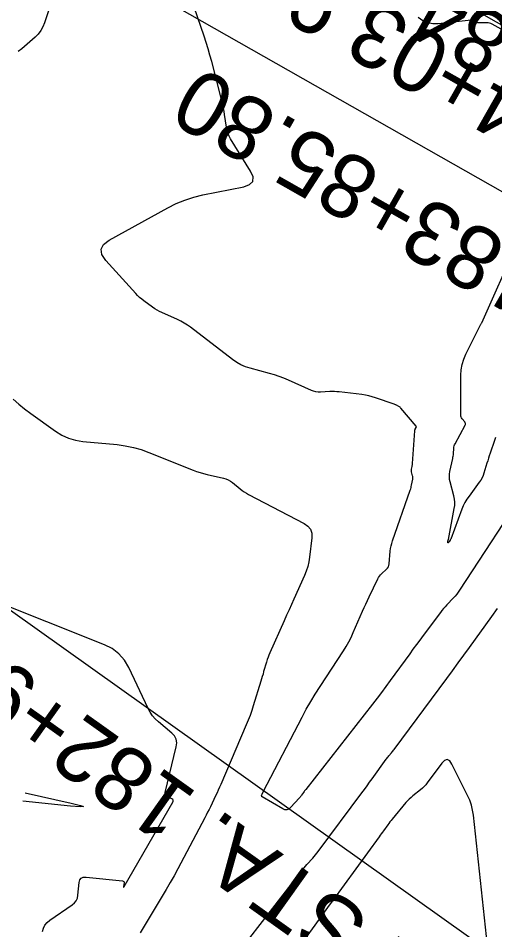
# Model space of a CAD drawing. Extents: x 658976 to 668721, y 639543 to 647196.
# Drawn here: x 662247.6 to 662307.4, y 643323.6 to 643438.1 of the extents above; entities that cross this region are included whole.
import ezdxf

# ---------------------------------------------------------------- set-up
doc = ezdxf.new("R2010")
doc.units = 0
for name, color, linetype in [('Ex_Major Contours', 7, 'Continuous'), ('Ex_Minor Contours', 7, 'Continuous'), ('R_Ramp 15 Degree_Min Ls', 7, 'Continuous'), ('R_Ramp 20 Degree Des Ls', 7, 'Continuous'), ('R_Ramp 20 Degree Des Ls Annot', 7, 'Continuous'), ('R_Ramp 20 Degree Existing Ramp', 7, 'Continuous'), ('R_Ramp 20 Degree_Min Ls', 7, 'Continuous')]:
    doc.layers.add(name, color=color, linetype=linetype)

msp = doc.modelspace()

# ---------------------------------------------------------------- linework, layer by layer
at = {"layer": 'Ex_Major Contours'}
msp.add_lwpolyline([(662248.44, 643340.84), (662254.21, 643339.54), (662255.4, 643339.25), (662255.79, 643339.09), (662255.37, 643339.06), (662254.15, 643339.16), (662248.17, 643339.78)], dxfattribs=at)
at = {"layer": 'Ex_Minor Contours'}
for points in [[(662254.49, 643448.43), (662250.88, 643437.56), (662250.67, 643437.05), (662250.41, 643436.58), (662250.08, 643436.15), (662249.69, 643435.76), (662248.01, 643434.28), (662247.58, 643433.94)], [(662311.69, 643379.52), (662303.03, 643366.28), (662302.86, 643366.02), (662302.67, 643365.78), (662302.48, 643365.54), (662302.27, 643365.32), (662301.42, 643364.43), (662301.21, 643364.2), (662301.01, 643363.97), (662300.81, 643363.74), (662300.63, 643363.49), (662298.44, 643360.58), (662298.02, 643360.02), (662297.59, 643359.45), (662297.17, 643358.88), (662296.76, 643358.3), (662294.32, 643354.94), (662293.77, 643354.19), (662293.22, 643353.44), (662292.66, 643352.71), (662292.09, 643351.97), (662283.69, 643341.23), (662283.63, 643341.15), (662283.56, 643341.06), (662283.5, 643340.98), (662283.43, 643340.89), (662283.18, 643340.55), (662283.11, 643340.46), (662283.05, 643340.38), (662282.98, 643340.3), (662282.91, 643340.22), (662281.79, 643338.98), (662281.57, 643338.79), (662281.34, 643338.7), (662281.09, 643338.71), (662280.82, 643338.82), (662278.23, 643340.31), (662278.21, 643340.32), (662278.2, 643340.33), (662278.19, 643340.35), (662278.18, 643340.37), (662278.15, 643340.44), (662278.15, 643340.46), (662278.15, 643340.48), (662278.15, 643340.49), (662278.16, 643340.51), (662278.24, 643340.69), (662278.25, 643340.71), (662278.26, 643340.73), (662278.27, 643340.75), (662278.28, 643340.78), (662278.32, 643340.86), (662278.33, 643340.89), (662278.34, 643340.91), (662278.35, 643340.93), (662278.36, 643340.95), (662283.24, 643350.35), (662283.77, 643351.33), (662284.32, 643352.29), (662284.89, 643353.24), (662285.49, 643354.18), (662288.43, 643358.66), (662288.77, 643359.22), (662289.09, 643359.78), (662289.39, 643360.36), (662289.66, 643360.95), (662290.84, 643363.64), (662291.03, 643364.09), (662291.23, 643364.54), (662291.44, 643364.98), (662291.65, 643365.43), (662292.74, 643367.7), (662292.84, 643367.88), (662292.95, 643368.05), (662293.08, 643368.21), (662293.23, 643368.35), (662293.84, 643368.91), (662293.97, 643369.06), (662294.08, 643369.22), (662294.14, 643369.4), (662294.18, 643369.6), (662294.32, 643371.19), (662294.36, 643371.52), (662294.42, 643371.85), (662294.5, 643372.17), (662294.6, 643372.49), (662296.83, 643378.87), (662296.88, 643379.02), (662296.92, 643379.18), (662296.96, 643379.33), (662297, 643379.49), (662297.14, 643380.23), (662297.15, 643380.34), (662297.16, 643380.45), (662297.15, 643380.56), (662297.12, 643380.66), (662297, 643381.14), (662296.98, 643381.22), (662296.97, 643381.31), (662296.98, 643381.4), (662296.99, 643381.49), (662297.07, 643381.84), (662297.08, 643381.93), (662297.1, 643382.02), (662297.11, 643382.11), (662297.12, 643382.2), (662297.4, 643386.3), (662297.4, 643386.35), (662297.42, 643386.41), (662297.43, 643386.46), (662297.46, 643386.51), (662297.57, 643386.71), (662297.58, 643386.76), (662297.59, 643386.8), (662297.58, 643386.85), (662297.55, 643386.89), (662295.66, 643389.15), (662295.6, 643389.21), (662295.54, 643389.27), (662295.48, 643389.32), (662295.4, 643389.36), (662295.11, 643389.51), (662295.03, 643389.55), (662294.96, 643389.59), (662294.88, 643389.62), (662294.8, 643389.65), (662292.47, 643390.46), (662292.05, 643390.59), (662291.63, 643390.7), (662291.2, 643390.79), (662290.76, 643390.85), (662287.91, 643391.19), (662287.62, 643391.21), (662287.32, 643391.23), (662287.02, 643391.23), (662286.73, 643391.23), (662285.54, 643391.16), (662285.24, 643391.17), (662284.95, 643391.2), (662284.67, 643391.27), (662284.4, 643391.38), (662281.51, 643392.66), (662280.93, 643392.9), (662280.35, 643393.12), (662279.76, 643393.32), (662279.16, 643393.5), (662276.72, 643394.16), (662276.13, 643394.35), (662275.56, 643394.6), (662275.02, 643394.9), (662274.5, 643395.26), (662269.21, 643399.32), (662268.83, 643399.59), (662268.43, 643399.85), (662268.02, 643400.07), (662267.6, 643400.28), (662265.63, 643401.16), (662265.32, 643401.31), (662265.03, 643401.47), (662264.74, 643401.65), (662264.46, 643401.84), (662263.36, 643402.64), (662263.09, 643402.85), (662262.83, 643403.07), (662262.58, 643403.3), (662262.35, 643403.54), (662258.58, 643407.7), (662258.07, 643408.44), (662257.98, 643409.12), (662258.29, 643409.72), (662259, 643410.26), (662266.37, 643414.33), (662267.43, 643414.86), (662268.51, 643415.3), (662269.62, 643415.66), (662270.77, 643415.94), (662275.92, 643416.97), (662276.65, 643417.23), (662277.04, 643417.64), (662277.08, 643418.2), (662276.76, 643418.92), (662274.26, 643422.99), (662274.07, 643423.33), (662273.92, 643423.69), (662273.8, 643424.07), (662273.73, 643424.45), (662273.51, 643426.03), (662273.45, 643426.42), (662273.38, 643426.81), (662273.29, 643427.2), (662273.2, 643427.59), (662271.88, 643432.7), (662271.66, 643433.51), (662271.43, 643434.31), (662271.18, 643435.11), (662270.92, 643435.9), (662269.67, 643439.54)], [(662309.37, 643436.15), (662307.13, 643437.38), (662306.96, 643437.46), (662306.79, 643437.52), (662306.62, 643437.55), (662306.43, 643437.56), (662305.52, 643437.56), (662305.42, 643437.57), (662305.33, 643437.58), (662305.24, 643437.61), (662305.16, 643437.65), (662304.82, 643437.83), (662304.74, 643437.87), (662304.65, 643437.89), (662304.56, 643437.9), (662304.47, 643437.9), (662300.35, 643437.43), (662299.66, 643437.42), (662299.01, 643437.55), (662298.4, 643437.81), (662297.83, 643438.22)], [(662307.53, 643385.48), (662307.4, 643385.11), (662306.86, 643383.48), (662306.76, 643383.17), (662306.66, 643382.86), (662306.56, 643382.54), (662306.46, 643382.23), (662306.08, 643380.98), (662305.98, 643380.68), (662305.84, 643380.39), (662305.69, 643380.1), (662305.5, 643379.84), (662304.21, 643378.09), (662303.94, 643377.7), (662303.7, 643377.3), (662303.49, 643376.88), (662303.31, 643376.45), (662301.91, 643372.71), (662301.9, 643372.67), (662301.88, 643372.64), (662301.86, 643372.6), (662301.84, 643372.57), (662301.75, 643372.43), (662301.73, 643372.41), (662301.71, 643372.38), (662301.69, 643372.35), (662301.67, 643372.33), (662301.58, 643372.23), (662301.56, 643372.22), (662301.54, 643372.22), (662301.54, 643372.23), (662301.54, 643372.25), (662301.56, 643372.45), (662301.56, 643372.47), (662301.56, 643372.49), (662301.57, 643372.51), (662301.57, 643372.53), (662301.59, 643372.59), (662301.6, 643372.61), (662301.6, 643372.63), (662301.61, 643372.65), (662301.61, 643372.66), (662302.35, 643376.53), (662302.41, 643376.94), (662302.42, 643377.34), (662302.38, 643377.74), (662302.3, 643378.14), (662301.84, 643379.88), (662301.77, 643380.2), (662301.75, 643380.53), (662301.76, 643380.85), (662301.81, 643381.18), (662302.16, 643382.83), (662302.19, 643382.98), (662302.22, 643383.14), (662302.24, 643383.3), (662302.25, 643383.45), (662302.29, 643384.09), (662302.31, 643384.25), (662302.35, 643384.4), (662302.4, 643384.54), (662302.47, 643384.69), (662303.72, 643387), (662303.76, 643387.11), (662303.77, 643387.22), (662303.74, 643387.32), (662303.68, 643387.43), (662303.35, 643387.82), (662303.28, 643387.92), (662303.23, 643388.03), (662303.2, 643388.15), (662303.19, 643388.27), (662303.19, 643393.28), (662303.23, 643393.98), (662303.35, 643394.65), (662303.55, 643395.31), (662303.82, 643395.95), (662305.71, 643399.71), (662305.72, 643399.73), (662305.73, 643399.76), (662305.76, 643399.82), (662305.77, 643399.83), (662305.77, 643399.83), (662305.77, 643399.84), (662305.78, 643399.84), (662305.8, 643399.86), (662305.8, 643399.87), (662305.8, 643399.88), (662305.81, 643399.88), (662305.81, 643399.89), (662310.23, 643409.77)], [(662246.94, 643390.29), (662247.65, 643389.65), (662248.38, 643389.05), (662249.14, 643388.48), (662252.26, 643386.27), (662253.06, 643385.77), (662253.9, 643385.4), (662254.78, 643385.13), (662255.71, 643384.98), (662260.01, 643384.57), (662261.03, 643384.44), (662262.04, 643384.23), (662263.03, 643383.96), (662264, 643383.6), (662269.57, 643381.37), (662269.99, 643381.21), (662270.43, 643381.06), (662270.87, 643380.93), (662271.31, 643380.82), (662273.37, 643380.34), (662273.67, 643380.26), (662273.96, 643380.14), (662274.23, 643379.99), (662274.48, 643379.8), (662275.46, 643379), (662275.71, 643378.81), (662275.97, 643378.63), (662276.24, 643378.46), (662276.52, 643378.31), (662283.51, 643374.67), (662283.98, 643374.34), (662284.29, 643373.94), (662284.45, 643373.45), (662284.46, 643372.88), (662284.17, 643370.45), (662284.07, 643369.84), (662283.94, 643369.25), (662283.75, 643368.67), (662283.52, 643368.11), (662282.21, 643365.16), (662281.91, 643364.48), (662281.6, 643363.81), (662281.3, 643363.13), (662281, 643362.45), (662279.2, 643358.43), (662279.08, 643358.14), (662278.96, 643357.85), (662278.86, 643357.56), (662278.77, 643357.26), (662278.41, 643356.05), (662278.33, 643355.75), (662278.24, 643355.45), (662278.15, 643355.15), (662278.06, 643354.85), (662277.11, 643351.77), (662276.92, 643351.16), (662276.71, 643350.55), (662276.48, 643349.95), (662276.23, 643349.36), (662273.02, 643341.87), (662272.87, 643341.52), (662272.71, 643341.17), (662272.55, 643340.82), (662272.38, 643340.47), (662271.72, 643339.08), (662271.55, 643338.73), (662271.37, 643338.39), (662271.2, 643338.04), (662271.02, 643337.7), (662267.62, 643331.29), (662267.15, 643330.42), (662266.67, 643329.55), (662266.17, 643328.7), (662265.67, 643327.85), (662262.89, 643323.26)], [(662250.62, 643323.39), (662250.74, 643323.82), (662250.93, 643324.2), (662251.2, 643324.54), (662251.55, 643324.82), (662254.35, 643326.75), (662254.64, 643327), (662254.86, 643327.28), (662255.01, 643327.61), (662255.08, 643327.98), (662255.24, 643329.55), (662255.32, 643329.88), (662255.49, 643330.11), (662255.75, 643330.23), (662256.1, 643330.25), (662260.67, 643329.77), (662260.77, 643329.75), (662260.84, 643329.7), (662260.87, 643329.62), (662260.87, 643329.52), (662260.81, 643329.08), (662260.81, 643328.99), (662260.82, 643328.96), (662260.85, 643328.97), (662260.9, 643329.05), (662267, 643339.65), (662267.05, 643339.78), (662267.05, 643339.9), (662266.98, 643340), (662266.86, 643340.08), (662266.27, 643340.38), (662266.15, 643340.46), (662266.07, 643340.57), (662266.04, 643340.7), (662266.05, 643340.85), (662267.43, 643346.59), (662267.49, 643347.09), (662267.41, 643347.55), (662267.2, 643347.97), (662266.86, 643348.34), (662265.19, 643349.74), (662264.8, 643350.11), (662264.46, 643350.51), (662264.15, 643350.95), (662263.9, 643351.43), (662261.47, 643356.56), (662260.92, 643357.51), (662260.23, 643358.3), (662259.39, 643358.95), (662258.42, 643359.44), (662243.89, 643365.21)], [(662276.68, 643322.61), (662283.15, 643330.99), (662283.32, 643331.2), (662283.49, 643331.41), (662283.67, 643331.62), (662283.85, 643331.82), (662284.57, 643332.63), (662284.75, 643332.84), (662284.93, 643333.04), (662285.1, 643333.26), (662285.26, 643333.47), (662290.74, 643340.82), (662291.07, 643341.26), (662291.4, 643341.71), (662291.72, 643342.15), (662292.04, 643342.59), (662293.82, 643345.04), (662293.9, 643345.15), (662293.98, 643345.25), (662294.06, 643345.36), (662294.14, 643345.46), (662294.48, 643345.86), (662294.57, 643345.97), (662294.65, 643346.07), (662294.73, 643346.18), (662294.81, 643346.28), (662301.41, 643355.21), (662302.12, 643356.17), (662302.83, 643357.14), (662303.54, 643358.11), (662304.25, 643359.09), (662307.07, 643363), (662307.77, 643363.97)], [(662307.14, 643315.75), (662304.76, 643338.01), (662304.66, 643338.66), (662304.5, 643339.29), (662304.29, 643339.91), (662304.03, 643340.51), (662302.06, 643344.44), (662301.78, 643344.85), (662301.47, 643345.01), (662301.14, 643344.91), (662300.79, 643344.55), (662298.97, 643342.09), (662298.78, 643341.85), (662298.58, 643341.62), (662298.36, 643341.41), (662298.13, 643341.22), (662297.17, 643340.46), (662296.93, 643340.26), (662296.71, 643340.05), (662296.5, 643339.84), (662296.29, 643339.61), (662294.56, 643337.53), (662294.41, 643337.35), (662294.27, 643337.17), (662294.13, 643336.99), (662293.99, 643336.8), (662293.45, 643336.06), (662293.32, 643335.87), (662293.18, 643335.68), (662293.05, 643335.5), (662292.91, 643335.31), (662287.06, 643327.28), (662286.64, 643326.7), (662286.22, 643326.13), (662285.8, 643325.55), (662285.38, 643324.97), (662283.61, 643322.54)]]:
    msp.add_lwpolyline(points, dxfattribs=at)
at = {"layer": 'R_Ramp 15 Degree_Min Ls'}
msp.add_lwpolyline([(662444, 643360.27), (662357.04, 643409.64), (662270.08, 643459.01)], dxfattribs=at)
for radius in [1132.42, 1138.42, 1145.92, 1153.42, 1157.42]:
    msp.add_arc((661447.49, 643926.02), radius, 314.88005, 330.41509, dxfattribs=at)
at = {"layer": 'R_Ramp 20 Degree Des Ls'}
msp.add_arc((661447.45, 643932.98), 1138.42, 318.65889, 330.41509, dxfattribs=at)
at = {"layer": 'R_Ramp 20 Degree Des Ls Annot'}
msp.add_lwpolyline([(662385.7, 643264.6), (662222.81, 643380.64)], dxfattribs=at)
at = {"layer": 'R_Ramp 20 Degree Existing Ramp'}
msp.add_lwpolyline([(662435.03, 643344.45), (662348.06, 643393.82), (662261.1, 643443.2)], dxfattribs=at)
for centre, radius, start, end in [((661438.51, 643910.21), 1145.92, 317.39933, 330.41509), ((661427.91, 643896.11), 1104.26, 318.30592, 329.79516), ((661427.91, 643896.11), 1114.26, 318.30592, 329.78466), ((661427.91, 643896.11), 1108.26, 318.30673, 329.5324), ((661427.91, 643896.11), 1109.26, 318.30592, 329.53158), ((661427.91, 643896.11), 1110.26, 318.3051, 329.53077)]:
    msp.add_arc(centre, radius, start, end, dxfattribs=at)
at = {"layer": 'R_Ramp 20 Degree_Min Ls'}
for radius in [1132.42, 1138.42]:
    msp.add_arc((661433.53, 643891.52), radius, 316.22398, 330.41509, dxfattribs=at)

# ---------------------------------------------------------------- texts
at = {"layer": 'R_Ramp 15 Degree_Min Ls'}
for s, rotation, p in [('P.T. STA. 184+03.99', 150.4151, (662366.35, 643398.61)), ('P.I. STA. 182+49.60', 142.6476, (662291.26, 643275.73))]:
    msp.add_text(s, height=8, rotation=rotation, dxfattribs=at).set_placement(p)
at = {"layer": 'R_Ramp 20 Degree Des Ls Annot'}
for s, rotation, p in [('P.T. STA. 184+10.12', 150.4151, (662358.37, 643410.08)), ('P.I. STA. 182+92.94', 144.5352, (662307.61, 643314.1))]:
    msp.add_text(s, height=8, rotation=rotation, dxfattribs=at).set_placement(p)
at = {"layer": 'R_Ramp 20 Degree Existing Ramp'}
for s, rotation, p in [('P.T. STA. 183+85.80', 150.4151, (662357.37, 643382.79)), ('P.I. STA. 182+56.21', 143.9072, (662291.72, 643282.01)), ('P.I. STA. 182+56.21', 143.9072, (662291.72, 643282.01))]:
    msp.add_text(s, height=8, rotation=rotation, dxfattribs=at).set_placement(p)

doc.saveas('drawing.dxf')
